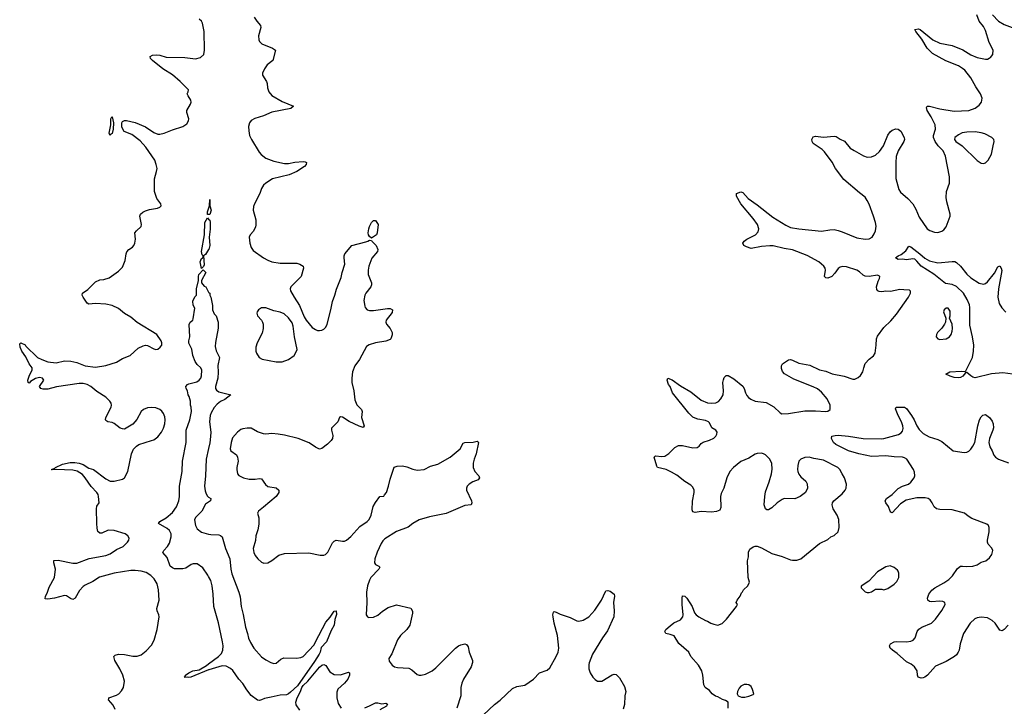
# Model space of a CAD drawing. Header units: inches. Extents: x 1449094 to 1618372, y 389908 to 534307.
# Tile 314 of 494: x 1538178 to 1547672, y 471809 to 478424. Entities that reach past the tile are written whole.
import ezdxf

# ---------------------------------------------------------------- set-up
doc = ezdxf.new("R2010")
doc.units = ezdxf.units.IN
doc.header["$MEASUREMENT"] = 0
doc.layers.add('B5437', color=7, linetype='Continuous')
doc.layers.add('B5447', color=7, linetype='Continuous')

msp = doc.modelspace()

# ---------------------------------------------------------------- linework, layer by layer
at = {"layer": 'B5437', "color": 5}
for points, elevation in [([(1539098.2, 471778.2), (1539078.7, 471818.7), (1539035.1, 471870), (1539036.5, 471883.5), (1539039, 471890), (1539110, 471914.9), (1539132.7, 471930), (1539161, 471959), (1539179.5, 471990), (1539187.8, 472050), (1539174, 472110), (1539143.5, 472170), (1539094.7, 472250), (1539087.3, 472290), (1539098, 472302), (1539130, 472311.6), (1539190, 472306.7), (1539270, 472291.5), (1539310, 472290.3), (1539350, 472305.3), (1539398, 472342), (1539450, 472398.4), (1539474.5, 472445.5), (1539503.5, 472550), (1539522, 472670), (1539520.4, 472690), (1539503, 472730), (1539499.7, 472750), (1539522, 472830), (1539517.4, 472930), (1539504.2, 472990), (1539476, 473036), (1539440.9, 473070), (1539396.4, 473096.4), (1539350, 473112), (1539290, 473118.2), (1539250, 473116.5), (1539087.7, 473092.3), (1538946.8, 473053.2), (1538882, 473010), (1538810, 472976.3), (1538790, 472961.6), (1538755.5, 472924.5), (1538714, 472850), (1538690, 472838), (1538666.9, 472846.9), (1538630, 472873.3), (1538610, 472875.6), (1538514, 472850), (1538450, 472841.2), (1538425.2, 472845.2), (1538427, 472870), (1538442.4, 472897.6), (1538463.3, 472956.7), (1538514.5, 473050), (1538522.4, 473130), (1538505.6, 473190), (1538507.6, 473212.4), (1538550, 473215.8), (1538690, 473187.2), (1538730, 473187.4), (1538846.3, 473233.7), (1539010, 473260.2), (1539050, 473277.7), (1539110, 473319.6), (1539174.5, 473350), (1539218, 473390), (1539229.5, 473410), (1539232, 473430), (1539222, 473450), (1539196, 473470), (1539090, 473502.3), (1539030, 473505.1), (1538970, 473478.4), (1538950, 473478.4), (1538931.5, 473491.5), (1538923.8, 473523.8), (1538920.5, 473570), (1538918.9, 473710), (1538923.1, 473736.9), (1538942.9, 473770), (1538939.2, 473830), (1538933.5, 473850), (1538920.3, 473870), (1538865.6, 473925.6), (1538810.8, 474010.8), (1538783.2, 474043.2), (1538733, 474073), (1538690, 474085.2), (1538530.2, 474089.8), (1538490, 474086), (1538484, 474090), (1538518, 474102), (1538522, 474110), (1538590, 474142), (1538663.6, 474156.4), (1538710, 474159.3), (1538750, 474151.6), (1538790, 474137), (1538844.4, 474104.4), (1538890, 474089.3), (1539010, 474000.2), (1539050, 473978.5), (1539090, 473977.4), (1539170, 473996.4), (1539190, 474010.7), (1539221.3, 474070), (1539257.6, 474242.4), (1539275.1, 474284.9), (1539303.3, 474316.7), (1539327.9, 474332.1), (1539450, 474368.7), (1539470, 474377.6), (1539510, 474406.7), (1539544.7, 474450), (1539565.1, 474490), (1539577.4, 474530), (1539581.3, 474570), (1539577.5, 474597.5), (1539563.6, 474630), (1539550, 474652), (1539530, 474669.6), (1539490, 474684.2), (1539450, 474687.6), (1539410, 474684.5), (1539371, 474670), (1539350.4, 474649.7), (1539307.6, 474572.4), (1539270, 474526.6), (1539190, 474478), (1539170, 474480.9), (1539146, 474490), (1539090, 474535.1), (1539070, 474543.7), (1539028, 474550), (1539010, 474562), (1539005.2, 474570), (1539009.5, 474590), (1539059.6, 474690), (1539063.6, 474710), (1539059.6, 474730), (1539047.3, 474750), (1539008.7, 474788.7), (1538920.4, 474840.4), (1538863.1, 474890), (1538830, 474909.8), (1538790, 474918.9), (1538750, 474919.5), (1538533.8, 474886.2), (1538450, 474866), (1538404.2, 474864.2), (1538382, 474870), (1538369.2, 474890), (1538409.4, 474950), (1538397.2, 474970), (1538370, 474976.4), (1538330, 474966), (1538282.9, 474937.1), (1538270, 474922.7), (1538261.2, 474930), (1538256.2, 474950), (1538268.2, 474990), (1538297.7, 475050), (1538297.4, 475070), (1538269.8, 475110), (1538237.6, 475177.6), (1538199.3, 475230), (1538182.7, 475270), (1538178, 475302), (1538190, 475310.5), (1538230, 475292.4), (1538238.8, 475278.8), (1538351.1, 475171.1), (1538390, 475150.2), (1538450, 475127.2), (1538530, 475119.3), (1538610, 475136.3), (1538670, 475133.5), (1538730, 475121.1), (1538810.7, 475090), (1538910, 475076.6), (1539010, 475091.8), (1539110, 475123.2), (1539170, 475159.1), (1539242.7, 475190), (1539319.1, 475260.9), (1539370, 475283), (1539390, 475287.7), (1539410, 475284.9), (1539470, 475254), (1539492.3, 475247.7), (1539510, 475251), (1539532.1, 475267.9), (1539549, 475290), (1539549.2, 475310), (1539541.2, 475330), (1539499.3, 475390), (1539310, 475506.3), (1539250, 475557.3), (1539190, 475592), (1539130, 475642.3), (1539070, 475670.9), (1539010, 475684.5), (1538910.3, 475689.7), (1538844.7, 475684.7), (1538830, 475693.2), (1538789.4, 475750), (1538780.9, 475770), (1538783.7, 475790), (1538834.9, 475825.1), (1538910, 475900.3), (1538950, 475916.4), (1538990, 475920.4), (1539041.6, 475938.4), (1539130, 476001), (1539170, 476041), (1539194.9, 476105.1), (1539204.5, 476170), (1539211.5, 476188.5), (1539231.2, 476208.8), (1539266.5, 476233.5), (1539279.5, 476250), (1539287.3, 476270), (1539293.6, 476310), (1539289.5, 476370.5), (1539304, 476390), (1539349.1, 476430.9), (1539353.2, 476450), (1539338, 476530), (1539343.7, 476550), (1539365.2, 476570), (1539390, 476582.4), (1539430, 476594.9), (1539508, 476610), (1539530, 476618), (1539542, 476630), (1539538, 476650), (1539500.5, 476700.5), (1539476.9, 476770), (1539476.3, 476890), (1539498.7, 476961.3), (1539502.9, 476990), (1539495.1, 477030), (1539479.7, 477070), (1539395.6, 477195.6), (1539338.7, 477258.7), (1539258, 477318), (1539185.8, 477345.8), (1539162.6, 477390), (1539161.6, 477430), (1539170, 477444.2), (1539190, 477454), (1539207, 477453), (1539290, 477433.7), (1539392.5, 477392.5), (1539470, 477336.9), (1539510, 477322.8), (1539530, 477322.8), (1539570.3, 477330.3), (1539650, 477363.1), (1539750, 477394.9), (1539790, 477422), (1539806, 477450), (1539808.5, 477470), (1539789.7, 477530), (1539788.2, 477550), (1539825.8, 477610), (1539831.5, 477630), (1539827.9, 477650), (1539801, 477690), (1539793.6, 477710), (1539802.9, 477730), (1539805.1, 477750), (1539726, 477830), (1539650, 477894.8), (1539556.9, 477950), (1539457, 478030), (1539439.3, 478050), (1539437.2, 478070), (1539457, 478083), (1539493.8, 478086.2), (1539530, 478081.5), (1539590, 478064.7), (1539770, 478061.1), (1539872.8, 478047.2), (1539920.7, 478059.3), (1539952, 478090), (1539960.3, 478130), (1539955.9, 478310), (1539939.8, 478390), (1539930.6, 478410.6), (1539909.8, 478429.8)], 580), ([(1540000, 476547), (1539990, 476546), (1539989.4, 476549.4), (1539990, 476574), (1540000, 476603.2)], 560), ([(1540000, 476209), (1539970, 476162.7), (1539951, 476150), (1539955.9, 476064.1), (1539950, 476046), (1539930, 476026), (1539917.2, 476090), (1539930, 476124.7), (1539947.3, 476132.7), (1539948, 476150), (1539938, 476158), (1539932, 476190), (1539959.3, 476350), (1539963.6, 476470), (1539990, 476514), (1540000, 476503)], 560), ([(1540000, 473058.7), (1539992.9, 473072.9), (1539944.2, 473144.2), (1539890, 473180.9), (1539850, 473180.7), (1539830, 473174), (1539779.9, 473140.1), (1539750, 473132), (1539670, 473134.8), (1539650, 473142.2), (1539630, 473160.4), (1539601.1, 473241.1), (1539558.4, 473290), (1539567.3, 473310), (1539604.7, 473350), (1539621, 473379), (1539638.2, 473441.8), (1539638.5, 473470), (1539621.5, 473501.5), (1539600.9, 473520.9), (1539517.2, 473570), (1539530, 473590.6), (1539590, 473623.8), (1539650, 473674.9), (1539689.6, 473730), (1539710.9, 473789.1), (1539717.7, 473830), (1539719.7, 473930), (1539745.6, 474070), (1539747.3, 474170), (1539783.5, 474350), (1539781.6, 474470), (1539818, 474570), (1539835.1, 474650), (1539832, 474692), (1539826, 474710), (1539825.2, 474750), (1539813.2, 474793.2), (1539802, 474810), (1539795.3, 474850), (1539782, 474870), (1539779, 474890), (1539795.3, 474910), (1539810, 474917.3), (1539884.7, 474935.3), (1539909.3, 474950.7), (1539924, 474970), (1539930, 474994), (1539932.9, 475047.1), (1539926, 475070), (1539890, 475100.9), (1539869.8, 475129.8), (1539846.2, 475190), (1539838.7, 475250), (1539809.2, 475309.2), (1539808.9, 475330), (1539818, 475370), (1539813.3, 475486.7), (1539822.7, 475510), (1539846, 475530), (1539850, 475542), (1539865.6, 475645.6), (1539850, 475675.3), (1539846.1, 475713.9), (1539865.6, 475754.4), (1539882, 475770), (1539882, 475830), (1539902, 475910), (1539900.9, 475950), (1539906.6, 475970), (1539946, 476014), (1539972, 475990), (1539932, 475910), (1539932, 475890), (1539958, 475858), (1539972, 475850), (1539998, 475798), (1540000, 475796.9)], 560), ([(1540000, 474292.4), (1539976, 474190), (1539968.7, 474030), (1539958.6, 473930), (1539965, 473885), (1539974.6, 473854.6), (1539990, 473832.4), (1540000, 473825.1)], 560), ([(1540000, 473777.2), (1539970, 473757.3), (1539935.8, 473690), (1539875.2, 473630), (1539864.8, 473610), (1539865.4, 473585.4), (1539873.8, 473550), (1539890, 473519.5), (1539930, 473486), (1540000, 473468.3)], 560), ([(1540000, 472159.1), (1539829.3, 472089.3), (1539804.7, 472084.7), (1539791.6, 472088.4), (1539770, 472086), (1539766, 472090), (1539778, 472102), (1539778, 472110), (1539807.9, 472132.1), (1539848.7, 472150), (1539910, 472161.6), (1539979.3, 472200.7), (1540000, 472216.6)], 560)]:
    msp.add_lwpolyline(points, dxfattribs=dict(at, elevation=elevation))
at = {"layer": 'B5437', "color": 5, "elevation": 580}
msp.add_lwpolyline([(1539050, 477309), (1539042, 477330), (1539058, 477410), (1539058, 477470), (1539066, 477490), (1539070, 477490.2), (1539082, 477430), (1539078.8, 477370), (1539070, 477328.7), (1539058, 477322)], close=True, dxfattribs=at)
at = {"layer": 'B5447', "color": 5}
for points, elevation in [([(1540439.7, 478450), (1540463.1, 478410), (1540499.5, 478370), (1540503.1, 478350), (1540481.7, 478270), (1540483.7, 478230), (1540490, 478214.8), (1540512.8, 478192.7), (1540614.8, 478150), (1540643, 478130), (1540619.1, 478030), (1540564.9, 477990), (1540538, 477950), (1540520.7, 477910), (1540520.7, 477890), (1540557.1, 477830), (1540564.4, 477810), (1540568.6, 477768.6), (1540579.3, 477730), (1540610, 477695.5), (1540710, 477634.9), (1540818, 477590), (1540792, 477570), (1540610, 477533.5), (1540530, 477499.8), (1540446.8, 477473.2), (1540410, 477453), (1540392.4, 477430), (1540383.8, 477396.2), (1540386, 477354), (1540394.6, 477310), (1540411.8, 477270), (1540487.8, 477147.8), (1540506.6, 477126.6), (1540551.4, 477091.4), (1540630, 477060.3), (1540730, 477040.2), (1540770, 477040.2), (1540830, 477051.6), (1540910, 477057.1), (1540930, 477056.3), (1540944.7, 477050), (1540941, 477030), (1540922.8, 477010), (1540850, 476960.5), (1540776, 476930), (1540616, 476890), (1540551, 476850), (1540528, 476830), (1540510, 476799), (1540493.7, 476750), (1540441.6, 476650), (1540433.8, 476626.2), (1540428.5, 476590), (1540454.9, 476494.9), (1540454.8, 476445.2), (1540452.4, 476427.6), (1540433.8, 476386.2), (1540398.8, 476350), (1540390.6, 476330), (1540396.4, 476270), (1540410.4, 476230), (1540430, 476202), (1540529.1, 476129.1), (1540570, 476106.4), (1540610, 476092.4), (1540690, 476077.6), (1540850, 476077.1), (1540878, 476070), (1540910.4, 476050.4), (1540914, 476030), (1540890.7, 475950), (1540794, 475850), (1540785.5, 475830), (1540790, 475812), (1540823, 475750), (1540876.3, 475670), (1540919.9, 475559.9), (1540939.1, 475530), (1540998.3, 475458.3), (1541030, 475438), (1541050, 475430.6), (1541070, 475430.6), (1541090, 475433.4), (1541110, 475444), (1541130, 475462.8), (1541143.6, 475490), (1541179.2, 475630), (1541193.5, 475710), (1541216.9, 475770), (1541232.6, 475827.4), (1541278.3, 475941.7), (1541287.3, 475990), (1541312, 476070), (1541305.2, 476130), (1541306, 476150), (1541313.2, 476170), (1541381.2, 476250), (1541516.5, 476283.5), (1541536, 476290), (1541550, 476300.5), (1541570, 476298), (1541573.4, 476290), (1541616.3, 476250), (1541630.5, 476209.5), (1541627.3, 476190), (1541574.3, 476125.7), (1541545.3, 476050), (1541537.3, 476010), (1541538.5, 475970), (1541569.1, 475890), (1541570.2, 475870), (1541563.2, 475850), (1541516.1, 475790), (1541505.8, 475770), (1541497.4, 475717.4), (1541504.6, 475664.6), (1541510.5, 475650), (1541527.3, 475630), (1541550, 475623.1), (1541590, 475621.1), (1541723, 475643), (1541750, 475642), (1541774, 475630), (1541770, 475604), (1541710.7, 475530), (1541707.3, 475510), (1541714.8, 475490), (1541750.5, 475450), (1541768.5, 475410), (1541768.3, 475388.3), (1541755.3, 475350), (1541750, 475342.9), (1541710, 475325.6), (1541610, 475311.5), (1541547.2, 475292.8), (1541523.1, 475276.9), (1541455.3, 475150), (1541410.3, 475090), (1541387.2, 475030), (1541379.5, 474970), (1541382, 474930), (1541401.3, 474850), (1541410, 474762), (1541430, 474714.8), (1541473.4, 474670), (1541480.5, 474650), (1541472.4, 474590), (1541498.8, 474510), (1541490, 474495.3), (1541450, 474507), (1541353.3, 474553.3), (1541290, 474593.2), (1541270, 474598), (1541262, 474590), (1541244.7, 474550), (1541186, 474490), (1541186, 474470), (1541198.5, 474418.5), (1541194, 474390), (1541180.7, 474370), (1541144.4, 474335.6), (1541090, 474292), (1541070, 474287.6), (1541030, 474305.1), (1540968.2, 474348.2), (1540864, 474390), (1540730, 474422.3), (1540670, 474431.9), (1540610, 474437.2), (1540550, 474429.8), (1540530, 474433), (1540470, 474452.8), (1540410, 474489.6), (1540370.4, 474489.6), (1540330, 474483.7), (1540310, 474476), (1540278.8, 474450), (1540230, 474394), (1540216.4, 474350), (1540208.5, 474288.5), (1540214.8, 474270), (1540270, 474230.6), (1540279.5, 474210), (1540283.7, 474170), (1540270.4, 474110), (1540270.4, 474090), (1540279.1, 474050), (1540292.1, 474032.1), (1540336, 474010), (1540390, 473995.8), (1540450, 473996.4), (1540490, 474003), (1540510, 474000.5), (1540546.9, 473946.9), (1540570, 473926.4), (1540650, 473912.7), (1540675.5, 473890), (1540675.5, 473870), (1540650.4, 473830), (1540530, 473726.6), (1540481, 473690), (1540471, 473670), (1540483.4, 473623.4), (1540483.8, 473563.8), (1540474, 473510), (1540455.3, 473450), (1540453, 473407), (1540430.4, 473330), (1540434.9, 473290), (1540450, 473260.7), (1540475.5, 473230), (1540510, 473199.1), (1540532.5, 473187.5), (1540570, 473190.6), (1540610, 473213.4), (1540676.6, 473263.4), (1540730, 473280.4), (1540967.1, 473287.1), (1541076.2, 473263.8), (1541110, 473265.5), (1541127.6, 473272.4), (1541150, 473294), (1541195.6, 473384.4), (1541210, 473400.4), (1541230, 473408.7), (1541290, 473398.7), (1541310, 473401.3), (1541330, 473410.4), (1541370, 473445.7), (1541457.7, 473542.3), (1541529.7, 473590), (1541546.9, 473610), (1541566, 473650), (1541587.7, 473732.3), (1541607.9, 473772.1), (1541650, 473831.3), (1541690, 473832), (1541694.8, 473845.2), (1541714.5, 473870), (1541735.6, 473930), (1541750, 473998), (1541790, 474112), (1541816.4, 474123.6), (1541870, 474126), (1541910, 474116.3), (1541970, 474092.7), (1542010, 474083.8), (1542078, 474090), (1542138.9, 474121.1), (1542210, 474143), (1542330, 474208), (1542425.2, 474290), (1542455.3, 474344.7), (1542469.3, 474350.7), (1542550, 474354.9), (1542590, 474362.8), (1542598, 474358), (1542600.7, 474350), (1542578, 474242), (1542558.8, 474190), (1542550.8, 474150), (1542550.9, 474110.9), (1542566, 474070), (1542604.7, 474030), (1542612, 474010), (1542598, 473990), (1542548.1, 473971.9), (1542511.3, 473950), (1542491.3, 473930), (1542486, 473910), (1542486, 473890), (1542536, 473790), (1542538, 473770), (1542532, 473750), (1542470, 473744), (1542290, 473666), (1542130, 473634), (1542030, 473605.1), (1541970, 473571.1), (1541925, 473535), (1541810, 473494.2), (1541698.6, 473421.4), (1541678, 473402), (1541662.7, 473377.3), (1541624.7, 473295.3), (1541602.2, 473230), (1541598.6, 473190), (1541610, 473174.6), (1541640.3, 473160.3), (1541651.8, 473150), (1541642, 473130), (1541565.2, 473050), (1541550, 473022.9), (1541530.3, 472970), (1541522.6, 472910), (1541524, 472810), (1541518, 472690), (1541532, 472670), (1541544.5, 472664.5), (1541590, 472667.3), (1541630, 472687.3), (1541675.3, 472724.7), (1541730, 472759.1), (1541810, 472785.5), (1541950, 472753.4), (1541964.9, 472724.9), (1541964.5, 472704.5), (1541939, 472590), (1541911.8, 472550), (1541850, 472489.6), (1541822, 472450), (1541764.9, 472315.1), (1541738, 472270), (1541742, 472242), (1541770, 472204), (1541790.4, 472190.3), (1541822, 472182), (1541930, 472177.1), (1541960.7, 472160.7), (1542010, 472116.3), (1542030, 472107.7), (1542050, 472108), (1542090, 472118), (1542155.1, 472150), (1542190, 472179.1), (1542381.2, 472370), (1542409.3, 472390), (1542430, 472400.5), (1542470, 472410.7), (1542484.9, 472404.9), (1542501.1, 472381.1), (1542513.4, 472330), (1542543, 472250), (1542545.5, 472230), (1542532.4, 472190), (1542456.4, 472070), (1542440.3, 472030), (1542432.7, 471990), (1542430.6, 471910), (1542393.4, 471790)], 580), ([(1545009.3, 471790.7), (1545008, 471850), (1544984.7, 471864.7), (1544953.6, 471873.6), (1544910, 471899), (1544886.8, 471906.8), (1544855.3, 471930), (1544830, 471962), (1544789, 471990), (1544775.1, 472015.1), (1544766.6, 472110), (1544755.1, 472150), (1544724.1, 472204.1), (1544650, 472289), (1544629.2, 472330), (1544532.9, 472412.9), (1544490, 472488), (1544450, 472502), (1544409.3, 472509.3), (1544398, 472530), (1544408, 472550), (1544450, 472584.7), (1544486.6, 472613.4), (1544550, 472641), (1544573.2, 472670), (1544576, 472690), (1544565.2, 472790), (1544565.2, 472850), (1544570, 472872), (1544590, 472871.3), (1544610, 472851.3), (1544662.8, 472770), (1544686, 472710), (1544701, 472690), (1544726, 472670), (1544790, 472636), (1544810.6, 472630.6), (1544842, 472610), (1544870, 472601), (1544910, 472591), (1544952.5, 472607.5), (1544992.5, 472647.5), (1545088.7, 472770), (1545098, 472790), (1545088, 472810), (1545095.3, 472830), (1545124, 472870), (1545136.4, 472903.6), (1545148.4, 472911.6), (1545158, 472930), (1545198, 472970), (1545214.6, 473005.4), (1545202, 473050), (1545197.2, 473210), (1545204, 473250), (1545204.7, 473295.3), (1545218, 473322), (1545250, 473344.7), (1545269.1, 473350.9), (1545290, 473350.8), (1545330, 473334.8), (1545430, 473281), (1545530, 473251), (1545610, 473221), (1545630, 473216), (1545670, 473216), (1545710, 473231), (1545890, 473378.8), (1545970, 473417.3), (1545998.9, 473441.1), (1546030, 473456), (1546069.4, 473490.6), (1546078, 473530), (1546077, 473610), (1546059.5, 473650), (1546022.4, 473710), (1546013, 473750), (1546016.9, 473770), (1546029.6, 473790), (1546110, 473857.1), (1546137.6, 473890), (1546147.6, 473910), (1546149.6, 473950), (1546129.7, 474010), (1546109.7, 474050), (1546085.4, 474090), (1546065.6, 474110), (1545930, 474179.2), (1545835.2, 474195.2), (1545790, 474209.7), (1545750, 474207.6), (1545710, 474191.5), (1545690.6, 474170), (1545680.4, 474130), (1545677.6, 474090), (1545679.5, 474070), (1545690, 474044), (1545710, 474020.5), (1545758.3, 473978.3), (1545772.3, 473952.3), (1545775.5, 473910), (1545753.4, 473870), (1545702.8, 473830), (1545653.5, 473806.5), (1545550.6, 473809.4), (1545530, 473802.7), (1545481, 473770), (1545430, 473721.2), (1545396.8, 473703.2), (1545383.2, 473703.2), (1545369.2, 473710), (1545357, 473750), (1545361.3, 473830), (1545370, 473876), (1545404.4, 473970), (1545427.1, 474050), (1545432.6, 474092.6), (1545429.6, 474149.6), (1545412, 474190), (1545370, 474232.3), (1545350, 474242.7), (1545330, 474246.6), (1545290, 474243.7), (1545270, 474237), (1545210, 474199.7), (1545130, 474166.6), (1545059.3, 474110), (1545025.5, 474070), (1544995.5, 474010), (1544968.1, 473911.9), (1544941.1, 473858.9), (1544936.3, 473830), (1544937.3, 473722.7), (1544930, 473698), (1544895.3, 473684.7), (1544850, 473679), (1544750, 473685.2), (1544690, 473675.3), (1544670, 473682), (1544662.7, 473702.7), (1544666.3, 473786.3), (1544680.9, 473870), (1544680.9, 473890), (1544670, 473919), (1544650, 473939.3), (1544590, 473975.1), (1544514.9, 474034.9), (1544464.4, 474064.4), (1544410, 474091.8), (1544328.7, 474110), (1544321.5, 474121.5), (1544295.3, 474210), (1544310, 474221), (1544370, 474214.8), (1544400.2, 474219.8), (1544436.5, 474243.5), (1544496.5, 474303.5), (1544530, 474321), (1544570, 474320.7), (1544670, 474299.1), (1544710, 474302.8), (1544730, 474316), (1544750, 474341), (1544766.8, 474353.2), (1544830, 474372.7), (1544870, 474393), (1544889.6, 474410.3), (1544899.5, 474430), (1544902, 474450), (1544889.3, 474470), (1544851.7, 474491.7), (1544830, 474540.9), (1544820.9, 474550), (1544790, 474563), (1544716.1, 474576.1), (1544690, 474585.1), (1544670, 474594.5), (1544630, 474632.3), (1544474, 474830), (1544449.1, 474889.1), (1544435.3, 474910), (1544422, 474950), (1544426, 474970), (1544470, 474956), (1544550, 474896), (1544650, 474838), (1544750, 474758), (1544810, 474732), (1544850, 474729), (1544890, 474734), (1544914.6, 474745.4), (1544939.5, 474770), (1544960.7, 474810), (1544964.7, 474850), (1544958.9, 474930), (1544964, 474956), (1544970, 474976), (1544990, 474997.3), (1545010, 474995.5), (1545065.3, 474965.2), (1545150, 474893.4), (1545163.8, 474870), (1545176.4, 474830), (1545190, 474804), (1545205.1, 474785.1), (1545227.5, 474767.5), (1545270, 474748.4), (1545375.3, 474735.3), (1545450, 474693), (1545510, 474635.5), (1545527.6, 474627.6), (1545591.1, 474628.9), (1545750, 474655), (1545850, 474655.8), (1545949.5, 474650.5), (1545970, 474654), (1545992.3, 474670), (1545991.6, 474710), (1545963.5, 474770), (1545910, 474836.4), (1545870, 474867.1), (1545830, 474888.4), (1545640.9, 474960.9), (1545553.4, 475013.4), (1545533.6, 475033.6), (1545522.6, 475062.6), (1545523.5, 475090), (1545532.1, 475107.9), (1545590, 475146.4), (1545610, 475150.5), (1545630, 475145.5), (1545690, 475114.9), (1545796.2, 475096.2), (1545890, 475050.5), (1545950, 475039.5), (1546013, 475013), (1546128.8, 474988.8), (1546210, 474960.7), (1546230, 474962), (1546262.5, 474977.5), (1546284.8, 474995.2), (1546309.3, 475030), (1546316, 475070), (1546330, 475110.7), (1546370, 475154), (1546410, 475186), (1546427, 475210), (1546437.4, 475290), (1546439.7, 475350), (1546450, 475376.3), (1546510, 475459.1), (1546577.1, 475522.9), (1546633.1, 475586.9), (1546749, 475750), (1546768.7, 475790), (1546768, 475810), (1546757.2, 475817.2), (1546703.2, 475823.2), (1546663.7, 475823.7), (1546574.2, 475805.8), (1546530, 475809.6), (1546490, 475802.9), (1546465.1, 475805.1), (1546451.9, 475811.9), (1546443.6, 475823.6), (1546440.5, 475850), (1546454.9, 475905.1), (1546469.2, 475930), (1546473.2, 475950), (1546470, 475954), (1546450, 475962.7), (1546370.4, 475949.6), (1546330, 475954), (1546310, 475962), (1546274.3, 475994.3), (1546249.2, 476010), (1546150, 476043.5), (1546114, 476046), (1546090, 476040.7), (1546070, 476027), (1546039, 475981), (1546010.2, 475949.8), (1545970, 475934), (1545950, 475936), (1545939.5, 475950), (1545947.2, 476010), (1545943.5, 476030), (1545931.1, 476050), (1545909.7, 476070), (1545884, 476090), (1545772.3, 476152.3), (1545630, 476205.7), (1545550, 476218.8), (1545444.4, 476244.4), (1545410, 476246.2), (1545330, 476240.4), (1545230, 476219.5), (1545184.7, 476235.3), (1545159, 476250), (1545149.4, 476270.6), (1545164, 476290), (1545189.6, 476310.3), (1545272, 476350), (1545298.2, 476381.8), (1545304.7, 476410), (1545291.1, 476450), (1545249.8, 476510), (1545131.6, 476650), (1545090, 476725.2), (1545089.5, 476750), (1545130, 476764.9), (1545150, 476758.8), (1545200.6, 476700.6), (1545290, 476640.4), (1545440.4, 476520.5), (1545565, 476445), (1545610, 476422.9), (1545690, 476408.3), (1545910, 476387.1), (1545990, 476400.9), (1546030, 476401.5), (1546070, 476394.7), (1546110, 476381.5), (1546250, 476323.6), (1546330, 476308.5), (1546370, 476313), (1546398, 476330), (1546418.6, 476361.4), (1546429.6, 476390), (1546436.1, 476436.1), (1546431.3, 476470), (1546411.6, 476530), (1546370, 476646.3), (1546350, 476683.5), (1546330, 476714), (1546275.3, 476755.3), (1546125.5, 476885.5), (1546044, 476990), (1546011.7, 477051.7), (1545938.5, 477150), (1545914.5, 477174.5), (1545830, 477232.4), (1545818, 477250), (1545814.6, 477270), (1545830, 477296.5), (1545850, 477302.7), (1545930, 477291.5), (1546030, 477301.6), (1546050, 477299.1), (1546090, 477272.4), (1546130, 477253.4), (1546186.3, 477186.3), (1546222.7, 477162.7), (1546312.8, 477112.8), (1546350, 477101.3), (1546390, 477101.6), (1546430, 477119.3), (1546470, 477155.5), (1546506.3, 477210), (1546550, 477311), (1546570, 477342.8), (1546590, 477358.8), (1546626.8, 477373.2), (1546650, 477370.7), (1546674.8, 477350), (1546706.8, 477290), (1546710.7, 477270), (1546704, 477250), (1546650, 477162), (1546630, 477106), (1546624.4, 477050), (1546625.5, 476894.5), (1546654.4, 476790), (1546670, 476762), (1546741.2, 476701.2), (1546789, 476649), (1546819, 476599), (1546850, 476522.8), (1546927.3, 476410), (1546952.3, 476392.3), (1546998.8, 476378.8), (1547030, 476374.9), (1547070, 476385.5), (1547090, 476400.5), (1547112.7, 476427.3), (1547149.5, 476530), (1547149.5, 476550), (1547116.3, 476670), (1547111.2, 476710), (1547114.3, 476770), (1547142.4, 476850), (1547142, 476910), (1547105.4, 477110), (1547081.3, 477161.3), (1547033.2, 477210), (1547004, 477250), (1546989, 477290), (1546989, 477310), (1547009, 477371), (1547005.2, 477410), (1546965.1, 477490), (1546927, 477550), (1546922.5, 477577.5), (1546929.6, 477590.4), (1546950, 477592.4), (1547050, 477567), (1547190, 477543.2), (1547330, 477549.1), (1547390, 477571.7), (1547430, 477599.5), (1547452.2, 477630), (1547458.2, 477670), (1547443.1, 477710), (1547396.3, 477776.3), (1547350, 477865.4), (1547290, 477937.2), (1547270, 477955.3), (1547230, 477979.8), (1547106.9, 478026.9), (1546979.3, 478099.3), (1546929.2, 478149.2), (1546876.9, 478236.9), (1546819.5, 478310), (1546809.5, 478330.5), (1546843.6, 478336.4), (1546860.7, 478330), (1546982.4, 478230), (1547050, 478197.7), (1547170, 478175.6), (1547272.6, 478132.6), (1547350, 478086.7), (1547410, 478060.3), (1547490, 478044.4), (1547510, 478045.5), (1547527.5, 478052.5), (1547540.2, 478059.8), (1547562.7, 478090), (1547564.5, 478130), (1547525.3, 478205.3), (1547490, 478320.7), (1547470, 478357.6), (1547428, 478410), (1547408, 478470)], 580), ([(1547558.7, 478470), (1547615.8, 478410), (1547670, 478378.3), (1547851, 478310), (1548070, 478281.6), (1548090, 478277.1), (1548121.7, 478261.7), (1548160.7, 478230), (1548230, 478124.7), (1548250, 478118), (1548270, 478122), (1548294, 478170), (1548299.3, 478210), (1548299.3, 478250), (1548285.2, 478310), (1548256, 478370), (1548239.3, 478390), (1548188.4, 478428.5)], 580), ([(1540000, 476603.2), (1540009.2, 476630), (1540010, 476692), (1540010.6, 476630), (1540022.8, 476590), (1540010, 476548), (1540000, 476547)], 560), ([(1540000, 476503), (1540010, 476492), (1540014, 476470), (1540015.2, 476404.8), (1540004, 476330), (1540011.3, 476250), (1540000.7, 476210), (1540000, 476209)], 560), ([(1547753.2, 475010), (1547657.2, 475022.8), (1547550, 475012.4), (1547390, 474975.1), (1547370, 474980.5), (1547350, 474992.6), (1547310, 475026), (1547298.8, 475021.2), (1547271.2, 474988.8), (1547250, 474977.7), (1547230, 474973.7), (1547190, 474975.8), (1547148.8, 474988.8), (1547109, 475010), (1547148, 475030), (1547258.2, 475038.2), (1547290, 475036.3), (1547299.6, 475040.4), (1547364.7, 475170), (1547374.3, 475230), (1547376.9, 475290), (1547365.8, 475370), (1547340.5, 475480.5), (1547341, 475650), (1547336, 475676), (1547314.4, 475730), (1547277, 475790), (1547212.5, 475852.5), (1547170, 475873.7), (1547103.4, 475883.4), (1546993.2, 475973.2), (1546869.7, 476050), (1546830, 476098.4), (1546810, 476115.6), (1546790, 476120.7), (1546730, 476111.8), (1546690, 476118), (1546650, 476114), (1546622, 476130), (1546649, 476150), (1546677.4, 476162.6), (1546722.9, 476197.1), (1546750, 476241), (1546770, 476236.4), (1546858.9, 476170), (1546906.3, 476126.3), (1546950, 476099.7), (1547030, 476082.2), (1547170, 476095.8), (1547193.5, 476093.5), (1547210, 476085.5), (1547250, 476050.4), (1547310, 475971.8), (1547350, 475937.7), (1547430, 475887), (1547470, 475877.6), (1547490, 475883.1), (1547510, 475898), (1547576.4, 475983.6), (1547610, 476044.7), (1547630, 476051.3), (1547642.8, 476030), (1547647.5, 476007.5), (1547616.1, 475830), (1547610.3, 475750), (1547622.6, 475690), (1547646.9, 475646.9), (1547685.1, 475605.1)], 560), ([(1540000, 475796.9), (1540012, 475790), (1540012, 475770), (1540022, 475750), (1540038, 475670), (1540038, 475630), (1540052, 475590), (1540072, 475570), (1540091, 475510), (1540090.7, 475450.7), (1540065.1, 475314.9), (1540063.4, 475276.6), (1540073.7, 475233.7), (1540104.9, 475170), (1540087.5, 475092.5), (1540091.6, 475028.4), (1540087.1, 474970), (1540064.7, 474890), (1540066.7, 474870), (1540074.8, 474854.8), (1540099.5, 474839.5), (1540214, 474810), (1540155.3, 474764.7), (1540115.3, 474744.7), (1540080.8, 474719.2), (1540052.8, 474687.2), (1540023.8, 474636.2), (1540014, 474610), (1540008.2, 474550), (1540019.8, 474450), (1540019.4, 474410), (1540012.9, 474347.2), (1540000, 474292.4)], 560), ([(1547708.5, 472591.5), (1547670, 472549.3), (1547650, 472536), (1547630, 472542.7), (1547584.7, 472610), (1547555.4, 472635.4), (1547510, 472662.7), (1547450, 472667.6), (1547410, 472660.4), (1547388.4, 472651.6), (1547342.4, 472610), (1547277, 472510), (1547247.4, 472410), (1547235.8, 472350), (1547228.2, 472330), (1547210, 472303.7), (1547191.6, 472288.5), (1547110, 472241.6), (1547010, 472195.1), (1546930, 472109.2), (1546904.7, 472090), (1546890, 472082.7), (1546870, 472081.2), (1546842, 472090), (1546834, 472110), (1546832, 472150), (1546806, 472190), (1546774.5, 472214.5), (1546730, 472238), (1546638.8, 472318.8), (1546592.7, 472350), (1546572.7, 472370), (1546564, 472390), (1546574, 472410), (1546610, 472430.4), (1546630, 472434), (1546730, 472430.5), (1546770, 472436.3), (1546793.3, 472446.7), (1546812.7, 472470), (1546832.3, 472530), (1546848.3, 472551.7), (1546877.2, 472570), (1546968.8, 472611.2), (1547010, 472648.2), (1547070, 472730.5), (1547101.6, 472790), (1547098, 472810), (1547079.4, 472819.4), (1547050, 472822), (1546970, 472814), (1546950, 472818), (1546933.2, 472830), (1546932, 472850), (1546944.5, 472890), (1546972.8, 472927.2), (1547002.7, 472950), (1547090, 472997.4), (1547137.6, 473030), (1547173.7, 473066.3), (1547222, 473138), (1547250, 473158.4), (1547270, 473160.4), (1547310, 473154.4), (1547370, 473158), (1547410, 473172.2), (1547450, 473196.5), (1547492.7, 473210), (1547530, 473238), (1547551.5, 473270), (1547562, 473310), (1547553.1, 473333.1), (1547517.2, 473370), (1547509.4, 473390), (1547509.5, 473410), (1547525.6, 473490), (1547527.3, 473530), (1547519.5, 473550), (1547504.4, 473564.4), (1547359.5, 473619.5), (1547322, 473642), (1547288.7, 473670), (1547170, 473702.6), (1547050, 473704.8), (1547019, 473710), (1546997, 473730), (1546977.6, 473770), (1546956.8, 473796.8), (1546937.2, 473810), (1546910, 473817.7), (1546830, 473817.3), (1546726.1, 473793.9), (1546670, 473760.5), (1546590, 473674), (1546579, 473679), (1546570, 473688), (1546555.3, 473735.3), (1546529, 473770), (1546522.7, 473790), (1546536, 473810), (1546589.8, 473850.2), (1546650, 473906.4), (1546689.8, 473930.2), (1546749.3, 473950), (1546770, 473967), (1546802.4, 474010), (1546809.6, 474030), (1546806, 474066), (1546796.2, 474090), (1546731.2, 474190), (1546710, 474204.4), (1546688.9, 474208.9), (1546610, 474212.5), (1546530, 474223.2), (1546390, 474214.2), (1546270, 474241), (1546170, 474269.7), (1546049, 474330), (1546023.7, 474350), (1546007, 474390), (1546010, 474410.5), (1546040.8, 474419.2), (1546070, 474421.1), (1546168.5, 474411.5), (1546310, 474390.2), (1546490, 474386), (1546510, 474387.7), (1546651.3, 474428.7), (1546675.9, 474444.1), (1546690, 474460.5), (1546695.8, 474484.2), (1546694.2, 474510), (1546681.8, 474550), (1546650, 474611.8), (1546623.6, 474676.4), (1546629.6, 474690.4), (1546710, 474690.4), (1546730, 474678.8), (1546777.6, 474610), (1546801.3, 474570), (1546827.4, 474510), (1546850, 474477.1), (1546890, 474438), (1546946.2, 474406.2), (1547030, 474380.9), (1547070, 474361.1), (1547178.8, 474270), (1547285.6, 474254.4), (1547310, 474256.4), (1547330, 474265.5), (1547350, 474284.9), (1547370, 474314), (1547386.6, 474350), (1547415.4, 474510), (1547433.3, 474570), (1547450, 474599.1), (1547465.6, 474614.4), (1547490, 474619.1), (1547530.5, 474590), (1547555.4, 474555.4), (1547564.4, 474530), (1547566.6, 474493.4), (1547562.4, 474470), (1547528, 474390), (1547522, 474350), (1547530.8, 474310), (1547554.8, 474270), (1547570.8, 474230), (1547586.8, 474210), (1547616, 474190), (1547713.3, 474153.3)], 560), ([(1540000, 473825.1), (1540020.7, 473810), (1540019.1, 473790), (1540000, 473777.2)], 560), ([(1540000, 473468.3), (1540022.6, 473462.6), (1540099.7, 473459.7), (1540115.1, 473455.1), (1540130, 473442.8), (1540163, 473330), (1540203.5, 473230), (1540214, 473130), (1540224.5, 473084.5), (1540291.5, 472910), (1540302.6, 472862.6), (1540313.2, 472770), (1540333.8, 472693.8), (1540355.2, 472570), (1540375.2, 472510), (1540384.6, 472464.6), (1540402.6, 472422.6), (1540437, 472370), (1540510, 472285.5), (1540550, 472254.9), (1540601, 472230), (1540630, 472222.4), (1540650, 472224.9), (1540696.8, 472263.2), (1540725.7, 472274.3), (1540848.5, 472271.5), (1540890, 472279.6), (1540910.7, 472289.3), (1541018.5, 472401.5), (1541029.7, 472430), (1541130, 472618.8), (1541171.9, 472668.1), (1541210, 472726), (1541230.7, 472730), (1541232.2, 472692.2), (1541215.8, 472644.2), (1541210.2, 472590), (1541182.3, 472537.7), (1541135.4, 472430), (1541086.3, 472373.7), (1541076.6, 472330), (1541065.2, 472310), (1541020.6, 472239.4), (1540855.6, 472004.4), (1540790, 471944.8), (1540770, 471928.9), (1540750, 471920.3), (1540690, 471916.2), (1540602, 471898), (1540537.7, 471882.3), (1540510, 471869.7), (1540490, 471863.5), (1540470, 471868.5), (1540410, 471914.1), (1540366.7, 471966.7), (1540330, 472028.6), (1540289.8, 472069.8), (1540233.2, 472153.2), (1540210, 472173), (1540170, 472195), (1540130, 472197.2), (1540000.6, 472159.4), (1540000, 472159.1)], 560), ([(1540000, 472216.6), (1540096.2, 472290), (1540122.3, 472317.7), (1540138, 472350), (1540139.6, 472390), (1540133.7, 472430), (1540094.1, 472614.1), (1540049.1, 472769.1), (1540043.9, 472890), (1540035.3, 472970), (1540019.6, 473019.6), (1540000, 473058.7)], 560), ([(1542650, 471728), (1542754.9, 471825.1), (1542811, 471869), (1542930, 471980.5), (1542970, 471999.3), (1543050, 472013), (1543132.7, 472070), (1543189.7, 472130.3), (1543263.3, 472156.7), (1543290, 472178.8), (1543351.8, 472290), (1543369.6, 472330), (1543376.2, 472370), (1543362.9, 472490), (1543332, 472610), (1543321.6, 472670), (1543319.5, 472690), (1543323.7, 472716.3), (1543330, 472721), (1543350, 472716.3), (1543390, 472697.1), (1543485.8, 472665.8), (1543550, 472633.4), (1543570.6, 472630.6), (1543610, 472639.3), (1543666, 472670), (1543724.4, 472735.6), (1543786.6, 472830), (1543825.1, 472914.9), (1543830, 472921), (1543850, 472926), (1543870, 472918.8), (1543911, 472890), (1543914.8, 472870), (1543904, 472810), (1543910.7, 472729.3), (1543906.8, 472670), (1543845.1, 472534.9), (1543798, 472470), (1543702.4, 472310), (1543670, 472228.7), (1543665.3, 472210), (1543666.7, 472170), (1543679.3, 472130), (1543703, 472090), (1543725.5, 472065.5), (1543750, 472050.6), (1543790, 472050.6), (1543890, 472110.6), (1543910, 472117.3), (1543930, 472116), (1543962.5, 472082.5), (1544010, 472001), (1544023, 471950), (1544013, 471910), (1544010, 471826), (1543998, 471782)], 580), ([(1540880.7, 471770), (1540844.4, 471824.4), (1540840.3, 471850), (1540853.6, 471890), (1540886.8, 471950), (1540898.1, 471990), (1540909.9, 472010.1), (1540957.5, 472050), (1541070, 472184.6), (1541090, 472204.4), (1541110, 472212.2), (1541130, 472200.7), (1541170, 472139.5), (1541210, 472115.8), (1541270, 472113.1), (1541350, 472137.3), (1541358.8, 472130), (1541358.7, 472110), (1541341.5, 472070), (1541308.9, 472030), (1541246.8, 471973.2), (1541234.8, 471945.2), (1541236.9, 471890), (1541250, 471836.3), (1541277.4, 471790)], 560), ([(1541504.5, 471795.5), (1541550, 471812.3), (1541610, 471842.4), (1541630, 471843.2), (1541670, 471833.7), (1541710, 471837.3), (1541724.7, 471830), (1541716, 471810), (1541650, 471775.6)], 560)]:
    msp.add_lwpolyline(points, dxfattribs=dict(at, elevation=elevation))
at = {"layer": 'B5447', "color": 5, "elevation": 580}
for points in [[(1547390, 477342.7), (1547310, 477340.5), (1547267, 477333), (1547230, 477316), (1547196, 477290), (1547191, 477270), (1547206, 477250), (1547266.8, 477210), (1547408.7, 477068.7), (1547450, 477042.8), (1547470, 477038.8), (1547490, 477046), (1547516, 477070), (1547547, 477130), (1547562.9, 477210), (1547575.6, 477250), (1547571.8, 477270), (1547552.7, 477290), (1547484.4, 477324.4), (1547450, 477334.8)], [(1541570, 476319), (1541550, 476335.6), (1541541.5, 476350), (1541538.2, 476370), (1541543.5, 476410), (1541550, 476433.4), (1541570, 476470.7), (1541590, 476490.8), (1541610, 476491), (1541634.8, 476450), (1541626, 476370), (1541618, 476350)], [(1540550, 475649.2), (1540510, 475649.2), (1540481, 475630), (1540466.8, 475610), (1540464.5, 475595.5), (1540470.8, 475570), (1540508.3, 475528.3), (1540519.1, 475510), (1540524.9, 475490), (1540526, 475450), (1540516.7, 475403.3), (1540468.2, 475310), (1540453.4, 475270), (1540454, 475230), (1540460.7, 475210), (1540486.8, 475170), (1540514.6, 475154.6), (1540650, 475126.4), (1540710, 475128.5), (1540769.7, 475150.3), (1540824, 475190), (1540839, 475210), (1540852.1, 475247.9), (1540826.6, 475370), (1540815.1, 475470), (1540804.8, 475504.8), (1540771.5, 475551.5), (1540729, 475590), (1540690, 475605.1), (1540630, 475619.3)], [(1547110, 475645.2), (1547091, 475630), (1547086, 475610), (1547107.3, 475550), (1547104.9, 475510), (1547096.3, 475490), (1547070, 475453.2), (1547026.8, 475410), (1547017.3, 475390), (1547014.8, 475370), (1547030.5, 475350.5), (1547050, 475344.4), (1547110, 475348.7), (1547143.7, 475370), (1547159.6, 475390), (1547170, 475422), (1547171.3, 475450), (1547169.4, 475490), (1547144, 475550), (1547149.1, 475570.9), (1547150, 475615.3), (1547130, 475644)], [(1546570, 473161.2), (1546530, 473152.3), (1546450, 473103.7), (1546365.5, 473014.5), (1546292.7, 472967.3), (1546292, 472950), (1546330, 472912), (1546350, 472904.7), (1546370, 472906), (1546390, 472912), (1546430, 472938), (1546490, 472936), (1546510, 472931), (1546530, 472936), (1546550, 472944), (1546610, 472984.9), (1546635.1, 473010), (1546654, 473050), (1546654.5, 473090), (1546649.3, 473110), (1546641.2, 473121.2), (1546610, 473146)], [(1545190, 472019.3), (1545162.5, 472017.5), (1545130, 472004), (1545115.2, 471984.8), (1545099.1, 471950), (1545097.3, 471930), (1545106, 471910), (1545136.8, 471896.8), (1545170, 471897.3), (1545210, 471906), (1545250, 471922), (1545255.3, 471930), (1545245.2, 471970), (1545230, 471999), (1545210, 472016)]]:
    msp.add_lwpolyline(points, close=True, dxfattribs=at)

doc.saveas('drawing.dxf')
